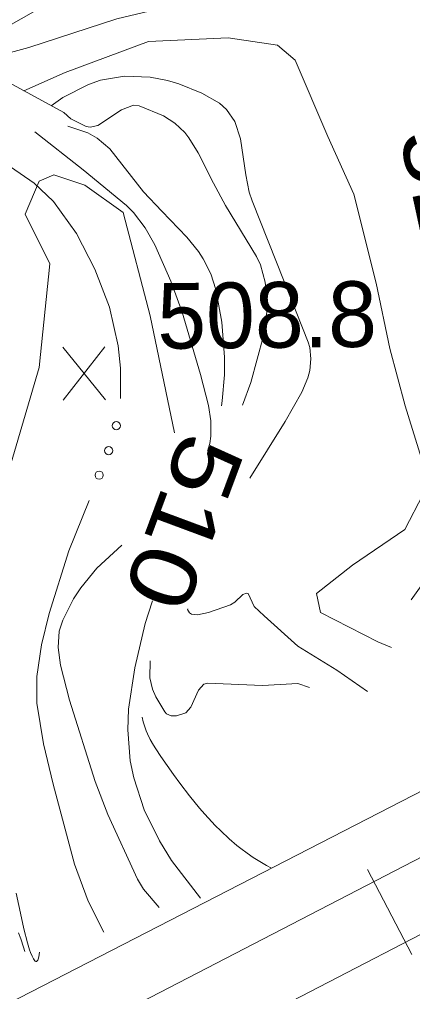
# Model space of a CAD drawing. Extents: x 2361284 to 2366480, y 6976556 to 6985346.
# Drawn here: x 2363998.2 to 2364027, y 6978587.5 to 6978658.6 of the extents above; entities that cross this region are included whole.
import ezdxf
from ezdxf.enums import TextEntityAlignment as Align

# ---------------------------------------------------------------- set-up
doc = ezdxf.new("R2010")
doc.units = 0
doc.header["$LTSCALE"] = 1.9
for name, color, linetype, lineweight in [('12', 7, 'Continuous', 13), ('13', 7, 'Continuous', 13), ('21', 7, 'Continuous', 13), ('29', 7, 'Continuous', 13), ('8', 7, 'Continuous', 13)]:
    doc.layers.add(name, color=color, linetype=linetype, lineweight=lineweight)

msp = doc.modelspace()

# ---------------------------------------------------------------- linework, layer by layer
at = {"layer": '12'}
for p, q in [((2364001.433, 6978630.719), (2364004.476, 6978634.628)), ((2364004.513, 6978630.748), (2364001.396, 6978634.599))]:
    msp.add_line(p, q, dxfattribs=at)
for points in [[(2363994.772, 6978655.386), (2363998.912, 6978656.515), (2364005.342, 6978658.596), (2364013.176, 6978660.491), (2364020.796, 6978662.522), (2364026.973, 6978663.851), (2364030.753, 6978663.877), (2364032.68, 6978663.175), (2364033.366, 6978662.542), (2364033.351, 6978660.992), (2364030.655, 6978656.297), (2364029.062, 6978653.432), (2364028.253, 6978650.253), (2364028.369, 6978649.604)], [(2363999.361, 6978650.329), (2364002.877, 6978647.571), (2364006.062, 6978644.941), (2364006.568, 6978644.437), (2364007.429, 6978643.31), (2364008.133, 6978642.066), (2364009.285, 6978639.412), (2364010.125, 6978637.164), (2364011.47, 6978632.583), (2364012.042, 6978630.335), (2364012.221, 6978629.205), (2364012.231, 6978628.089), (2364012.149, 6978627.539), (2364011.974, 6978626.977)], [(2364030.312, 6978638.762), (2364030.41, 6978636.957), (2364030.797, 6978636.156), (2364032.27, 6978634.75), (2364035.482, 6978631.572), (2364036.029, 6978630.906), (2364036.572, 6978629.904), (2364036.742, 6978629.393), (2364036.773, 6978628.464), (2364036.605, 6978627.817), (2364035.939, 6978626.625), (2364032.572, 6978623.033), (2364030.734, 6978620.665), (2364028.525, 6978618.444), (2364026.877, 6978616.128)], [(2364007.957, 6978616.038), (2364007.928, 6978615.968), (2364007.414, 6978614.389), (2364006.673, 6978611.156), (2364006.21, 6978608.133), (2364006.147, 6978606.604), (2364006.328, 6978604.332), (2364006.58, 6978603.111), (2364007.357, 6978600.749), (2364008.462, 6978598.491), (2364009.356, 6978597.045), (2364011.464, 6978594.291)], [(2363998.162, 6978591.759), (2363998.322, 6978591.325), (2363998.533, 6978590.709), (2363998.63, 6978590.398)]]:
    msp.add_lwpolyline(points, dxfattribs=at)
at = {"layer": '13'}
for points in [[(2364052.781, 6978665.287), (2364053.17, 6978666.37), (2364056.067, 6978670.998), (2364061.428, 6978676.22), (2364069.973, 6978683.092), (2364078.127, 6978688.99), (2364081.266, 6978691.309), (2364081.886, 6978693.335), (2364079.807, 6978694.305), (2364074.265, 6978692.282), (2364066.176, 6978687.996), (2364058.017, 6978684.708), (2364046.06, 6978680.094), (2364040.94, 6978678.066), (2364030.271, 6978673.614), (2364019.878, 6978668.624), (2364009.378, 6978664.274), (2364000.659, 6978659.922), (2363993.697, 6978655.975)], [(2364025.43, 6978612.634), (2364024.426, 6978613.035), (2364020.236, 6978615.195), (2364019.942, 6978616.582), (2364022.573, 6978618.647), (2364026.408, 6978621.264), (2364027.744, 6978623.847), (2364027.712, 6978626.136), (2364026.422, 6978630.315), (2364025.312, 6978634.484), (2364024.307, 6978639.265), (2364022.685, 6978645.78), (2364020.785, 6978649.992), (2364018.382, 6978655.58), (2364017.091, 6978656.667), (2364013.497, 6978657.214), (2364007.658, 6978656.948), (2364001.569, 6978654.69), (2363998.542, 6978653.341)], [(2364015.073, 6978625.006), (2364017.655, 6978629.157), (2364018.882, 6978631.304), (2364019.322, 6978632.344), (2364019.46, 6978632.898), (2364019.542, 6978633.739), (2364019.449, 6978634.558), (2364019.328, 6978634.947), (2364017.576, 6978639.401), (2364015.23, 6978645.299), (2364015.024, 6978645.92), (2364014.774, 6978647.204), (2364014.401, 6978649.824), (2364013.975, 6978651.098), (2364013.372, 6978651.972), (2364012.842, 6978652.435), (2364011.564, 6978653.175), (2364009.89, 6978653.853), (2364009.052, 6978654.098), (2364007.795, 6978654.342), (2364005.912, 6978654.411), (2364004.148, 6978654.111), (2364003.268, 6978653.796), (2364001.405, 6978652.842), (2364000.552, 6978652.25)], [(2364014.532, 6978630.342), (2364015.147, 6978632.015), (2364016.064, 6978635.426), (2364016.31, 6978637.148), (2364016.329, 6978638.032), (2364016.197, 6978639.35), (2364015.841, 6978640.62), (2364015.569, 6978641.222), (2364013.283, 6978644.96), (2364012.427, 6978646.593), (2364011.295, 6978648.802), (2364010.615, 6978649.895), (2364010.307, 6978650.293), (2364009.584, 6978650.969), (2364008.757, 6978651.507), (2364006.983, 6978652.252), (2364006.558, 6978652.295), (2364005.696, 6978651.951), (2364003.961, 6978650.809), (2364003.39, 6978650.687), (2364003.107, 6978650.735), (2364001.985, 6978651.295), (2364001.477, 6978651.749)], [(2364001.767, 6978650.752), (2364003.222, 6978650.263), (2364003.916, 6978649.874), (2364004.843, 6978649.1), (2364007.302, 6978645.963), (2364008.639, 6978644.532), (2364010.47, 6978642.636), (2364011.324, 6978641.581), (2364011.67, 6978641.061), (2364012.214, 6978639.964), (2364012.595, 6978638.81), (2364013.014, 6978636.417), (2364013.209, 6978633.861), (2364013.216, 6978632.582), (2364013.059, 6978630.678), (2364012.993, 6978630.308)], [(2364009.56, 6978628.325), (2364007.789, 6978636.878), (2364005.807, 6978644.439), (2364003.018, 6978646.443), (2364000.752, 6978647.201), (2363999.665, 6978646.731), (2363998.638, 6978644.311), (2364000.452, 6978640.698), (2363999.664, 6978633.11), (2363996.564, 6978622.66), (2363996.547, 6978622.27)], [(2364008.44, 6978593.612), (2364007.302, 6978594.951), (2364006.87, 6978595.697), (2364004.684, 6978600.41), (2364003.752, 6978602.828), (2364001.886, 6978608.77), (2364001.238, 6978611.344), (2364001.049, 6978612.632), (2364001.141, 6978613.835), (2364001.395, 6978614.627), (2364002.185, 6978616.183), (2364002.715, 6978617), (2364003.894, 6978618.44), (2364005.718, 6978620.117)], [(2364023.671, 6978609.417), (2364021.436, 6978610.966), (2364018.579, 6978612.739), (2364016.109, 6978614.946), (2364015.392, 6978615.619), (2364014.953, 6978616.585), (2364014.829, 6978616.616), (2364014.558, 6978616.497), (2364013.964, 6978615.95), (2364013.661, 6978615.762), (2364012.047, 6978615.188), (2364011.233, 6978615.026), (2364010.81, 6978615.076), (2364010.656, 6978615.167), (2364010.513, 6978615.402), (2364010.533, 6978615.463)], [(2364019.438, 6978609.697), (2364018.585, 6978609.989), (2364016.007, 6978609.864), (2364011.965, 6978610.016), (2364011.699, 6978609.944), (2364011.309, 6978609.521), (2364010.755, 6978608.274), (2364010.395, 6978607.861), (2364009.713, 6978607.636), (2364009.327, 6978607.636), (2364008.988, 6978607.777), (2364008.854, 6978607.916), (2364008.191, 6978609.021), (2364007.963, 6978609.574), (2364007.759, 6978610.403), (2364007.789, 6978611.646)], [(2364007.198, 6978607.531), (2364007.274, 6978607.195), (2364007.337, 6978606.974), (2364007.493, 6978606.542), (2364007.585, 6978606.329), (2364007.792, 6978605.908), (2364008.028, 6978605.492), (2364008.198, 6978605.216), (2364008.565, 6978604.663), (2364009.49, 6978603.346), (2364009.957, 6978602.706), (2364010.67, 6978601.773), (2364011.401, 6978600.878), (2364011.776, 6978600.445), (2364012.287, 6978599.886), (2364012.548, 6978599.614), (2364012.946, 6978599.217), (2364013.561, 6978598.645), (2364014.129, 6978598.163), (2364014.42, 6978597.932), (2364014.867, 6978597.598), (2364015.326, 6978597.279), (2364015.561, 6978597.126), (2364016.042, 6978596.833), (2364016.288, 6978596.692), (2364016.664, 6978596.49)], [(2363997.993, 6978594.673), (2363998.368, 6978592.865), (2363998.553, 6978592.061), (2363998.821, 6978591.028), (2363998.972, 6978590.532), (2363999.045, 6978590.322), (2363999.15, 6978590.057), (2363999.249, 6978589.857), (2363999.297, 6978589.783), (2363999.358, 6978589.713), (2363999.387, 6978589.691), (2363999.429, 6978589.673), (2363999.47, 6978589.676), (2363999.489, 6978589.685), (2363999.539, 6978589.734), (2363999.563, 6978589.774), (2363999.596, 6978589.851), (2363999.642, 6978590.01), (2363999.701, 6978590.349)]]:
    msp.add_lwpolyline(points, dxfattribs=at)
at = {"layer": '21'}
for points in [[(2363988.134, 6978652.062), (2363990.13, 6978651.361), (2363992.078, 6978650.56), (2363995.795, 6978648.824), (2363997.575, 6978647.791), (2363999.296, 6978646.577), (2364000.719, 6978645.241), (2364002.391, 6978642.906), (2364003.736, 6978640.289), (2364004.813, 6978637.519), (2364005.45, 6978634.695), (2364005.625, 6978633.067), (2364005.616, 6978630.828)], [(2364003.327, 6978623.374), (2364001.832, 6978619.69), (2364000.395, 6978615.126), (2363999.837, 6978612.831), (2363999.499, 6978610.518), (2363999.498, 6978608.557), (2363999.976, 6978605.591), (2364000.694, 6978602.629), (2364002.26, 6978596.793), (2364003.246, 6978594.072), (2364004.407, 6978591.813)]]:
    msp.add_lwpolyline(points, dxfattribs=at)
for centre in [(2364005.312, 6978628.853), (2364004.748, 6978627.026), (2364004.056, 6978625.235)]:
    msp.add_circle(centre, 0.3, dxfattribs=at)
at = {"layer": '29'}
msp.add_line((2364023.684, 6978596.407), (2364026.904, 6978590.187), dxfattribs=at)
for points in [[(2363926.674, 6978544.462), (2363964.107, 6978564.229), (2364001.623, 6978583.856), (2364042.853, 6978605.198), (2364084.062, 6978626.542), (2364128.694, 6978649.718), (2364173.346, 6978672.904), (2364214.057, 6978694.031), (2364254.768, 6978715.12), (2364294.894, 6978735.833), (2364335.019, 6978756.535), (2364356.186, 6978767.468), (2364377.374, 6978778.399), (2364394.91, 6978787.357), (2364412.486, 6978796.234)], [(2363929.006, 6978540.034), (2363966.429, 6978559.8), (2364003.925, 6978579.417), (2364045.145, 6978600.751), (2364086.354, 6978622.094), (2364130.996, 6978645.279), (2364175.648, 6978668.465), (2364216.349, 6978689.584), (2364257.061, 6978710.672), (2364297.185, 6978731.384), (2364337.311, 6978752.087), (2364358.478, 6978763.02), (2364379.656, 6978773.951), (2364397.172, 6978782.897), (2364414.739, 6978791.766)]]:
    msp.add_lwpolyline(points, dxfattribs=at)
at = {"layer": '8'}
for points in [[(2364001.477, 6978651.749), (2363993.496, 6978656.083), (2363978.679, 6978648.311), (2363981.288, 6978642.086)], [(2363970.95, 6978579.764), (2363982.706, 6978585.567), (2363985.464, 6978580.452), (2364032.964, 6978604.875), (2364030.222, 6978608.28), (2364034.17, 6978610.647)]]:
    msp.add_lwpolyline(points, dxfattribs=at)

# ---------------------------------------------------------------- texts
at = {"layer": '12'}
for s, rotation, width, p in [(' 515 ', 282.237, 1.15, (2364027.291, 6978644.123)), (' 510 ', 249.599, 1.2, (2364008.005, 6978622.618))]:
    msp.add_text(s, height=4.8, rotation=rotation, dxfattribs=dict(at, width=width)).set_placement(p, align=Align.CENTER)
msp.add_text('508.8', height=4.799, rotation=0.545, dxfattribs=at).set_placement((2364008.322, 6978634.472))

doc.saveas('drawing.dxf')
